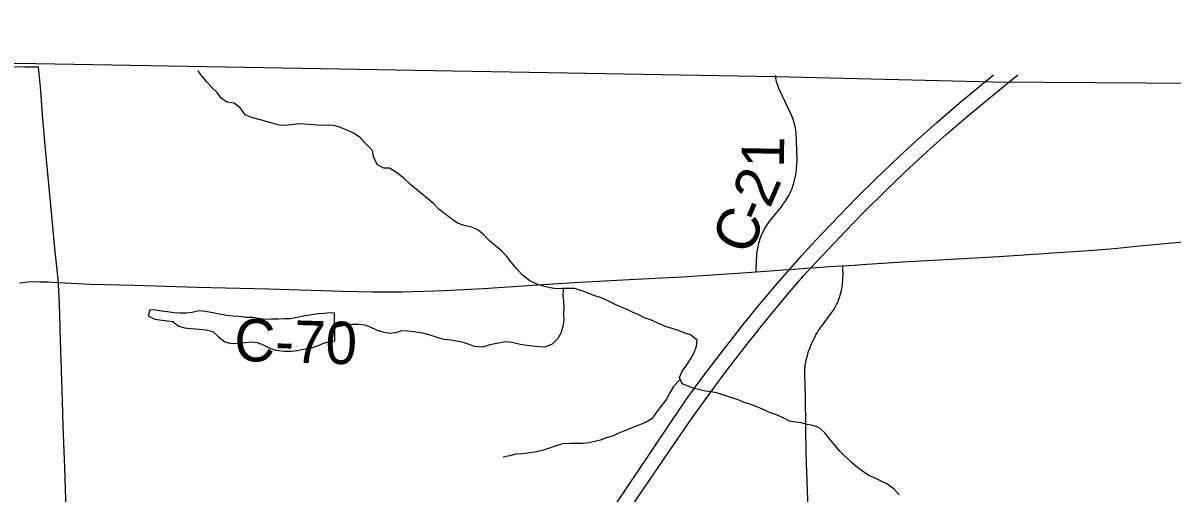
# Model space of a CAD drawing. Extents: x 1985906 to 2360102, y 891258 to 1222054.
# Drawn here: x 2091272 to 2099415, y 1086739 to 1090072 of the extents above; entities that cross this region are included whole.
import ezdxf

# ---------------------------------------------------------------- set-up
doc = ezdxf.new("R2010")
doc.units = 0
for name, color, linetype in [('GM_X_Adjacent_County', 7, 'Continuous'), ('GM_X_County', 7, 'Continuous'), ('GM_X_County_Road', 7, 'Continuous'), ('GM_X_County_Road_Text', 7, 'Continuous'), ('GM_X_Interstate_Route', 7, 'Continuous'), ('GM_X_Minor_Lake', 7, 'Continuous'), ('GM_X_Minor_River', 7, 'Continuous'), ('GM_X_Township', 7, 'Continuous')]:
    doc.layers.add(name, color=color, linetype=linetype)

msp = doc.modelspace()

# ---------------------------------------------------------------- linework, layer by layer
at = {"layer": 'GM_X_Adjacent_County'}
msp.add_lwpolyline([(2068676.9, 1090072), (2070831.7, 1090054.3), (2071379.5, 1090058.7), (2072191.8, 1090056.1), (2076166.2, 1089991.2), (2079512.8, 1089938.5), (2083902.6, 1089896.2), (2084803.1, 1089885.3), (2084867.6, 1089884.3), (2091363.3, 1089785.7), (2096607.4, 1089692.6), (2098147.4, 1089653.7), (2105015.1, 1089609.2), (2106583.4, 1089599.1), (2107472.4, 1089593.9), (2107997.4, 1089590.9), (2112770.4, 1089563.2), (2114136.9, 1089555.3), (2118148.3, 1089525.8), (2120135.8, 1089511.2), (2123152.1, 1089498.8), (2136278, 1089412.3)], dxfattribs=at)
at = {"layer": 'GM_X_County'}
msp.add_lwpolyline([(2071181.7, 1067473.1), (2071270.7, 1069576.7), (2071304.4, 1070159.8), (2071255.1, 1071443.9), (2071122.1, 1077956.3), (2071118.8, 1078116.2), (2071029.1, 1081481.6), (2070976.1, 1083467.6), (2070963.8, 1084056.1), (2070912.4, 1086526.5), (2070831.7, 1090054.3), (2071379.5, 1090058.7), (2072191.8, 1090056.1), (2076166.2, 1089991.2), (2079512.8, 1089938.5), (2083902.6, 1089896.2), (2084803.1, 1089885.3), (2084867.6, 1089884.3), (2091363.3, 1089785.7), (2096607.4, 1089692.6), (2098147.4, 1089653.7), (2105015.1, 1089609.2), (2106583.4, 1089599.1), (2107472.4, 1089593.9)], dxfattribs=at)
at = {"layer": 'GM_X_County_Road'}
for points in [[(2090974.2, 1089764.1), (2091284.7, 1089760.6), (2091382.8, 1089760)], [(2091523.1, 1088231), (2091497.8, 1088475), (2091480.7, 1088654.6), (2091437.2, 1089128.2), (2091413.9, 1089389.7), (2091396.6, 1089618.6), (2091382.8, 1089760)], [(2096468.1, 1088307.8), (2096468.7, 1088339.4), (2096469.3, 1088372.2), (2096470.4, 1088397.4), (2096471.9, 1088418.8), (2096473.4, 1088436.9), (2096474.9, 1088449.5), (2096476.9, 1088461.8), (2096481.2, 1088485.3), (2096483.8, 1088498.4), (2096487, 1088511.5), (2096493, 1088531.8), (2096496.7, 1088543.8), (2096500.7, 1088555.6), (2096505.3, 1088567.1), (2096510.2, 1088577.4), (2096520, 1088597.6), (2096532.5, 1088620), (2096546.4, 1088641.7), (2096559.9, 1088660.7), (2096572.9, 1088677.7), (2096651.7, 1088776.3), (2096662.4, 1088791), (2096673.1, 1088806.5), (2096680.1, 1088817.5), (2096688.4, 1088830.1), (2096699.3, 1088848.8), (2096709, 1088868.3), (2096716.7, 1088885.1), (2096722.3, 1088898.7), (2096730.4, 1088920.7), (2096734.9, 1088936.4), (2096739.7, 1088956.2), (2096745.9, 1088985.6), (2096750.4, 1089011), (2096753.6, 1089035.8), (2096756.3, 1089069.5), (2096757.2, 1089100.3), (2096754.5, 1089231.2), (2096750.4, 1089297.3), (2096745.9, 1089325.8), (2096741.8, 1089346.2), (2096733.6, 1089374.2), (2096727, 1089395.1), (2096716.1, 1089422.8), (2096702.5, 1089454.8), (2096631.5, 1089602), (2096620.8, 1089627.9), (2096614.8, 1089646.5), (2096612.2, 1089655.7), (2096609.5, 1089668.3), (2096608, 1089678.5), (2096606.2, 1089699)], [(2097081.1, 1088350), (2097161.1, 1088355), (2097252.7, 1088362.5), (2097547.4, 1088381), (2097891.4, 1088399.5), (2098186.2, 1088416), (2098857.3, 1088459.9), (2099004.1, 1088472.5), (2099183.5, 1088490.5), (2099674, 1088535.9)], [(2091523.1, 1088231), (2091749.1, 1088220.8), (2092060.5, 1088211.7), (2092503.4, 1088199.7), (2093011.8, 1088186.7), (2093536.4, 1088169.8), (2093749.5, 1088166.4), (2093962.4, 1088166.4), (2094257.2, 1088174.9), (2094535.2, 1088190.1), (2094846.3, 1088209.6), (2095174.7, 1088230.9), (2095566.9, 1088251.9), (2095943.7, 1088271.2), (2096335.6, 1088296.7), (2096468.1, 1088307.8)], [(2096468.1, 1088307.8), (2096663.9, 1088320.8), (2096703.7, 1088323.7), (2096854.6, 1088335), (2096926.4, 1088340.3), (2096985.2, 1088344.1), (2097081.1, 1088350)], [(2096841.9, 1086495.1), (2096822.7, 1087019.5), (2096820.2, 1087199.7), (2096816.2, 1087429.4), (2096812.7, 1087576.5), (2096813.8, 1087612.6), (2096815.9, 1087642.8), (2096819.7, 1087666.6), (2096824.5, 1087689.3), (2096830.6, 1087713.1), (2096837.3, 1087736.6), (2096849.3, 1087770.3), (2096859.8, 1087798.1), (2096870.5, 1087820.5), (2096880.1, 1087840), (2096891.3, 1087860.3), (2096901.5, 1087877.5), (2096910.6, 1087891.3), (2096924.2, 1087911.1), (2097002.3, 1088017), (2097014.6, 1088035.4), (2097028, 1088057.8), (2097037.3, 1088074.7), (2097045.6, 1088091.2), (2097052, 1088106.5), (2097058.2, 1088125.2), (2097065.8, 1088149.6), (2097071.8, 1088174.1), (2097076.2, 1088198.2), (2097079.8, 1088223.3), (2097081.9, 1088247.6), (2097083.3, 1088285.3), (2097081.7, 1088332), (2097081.1, 1088350)], [(2091248.3, 1088228.5), (2091273.8, 1088232.6), (2091304.8, 1088236.4), (2091339.2, 1088238.1), (2091397.3, 1088237.4), (2091450.3, 1088235.3), (2091523.1, 1088231)], [(2091711.6, 1083789.2), (2091710.6, 1083810.1), (2091691.3, 1084234.7), (2091681.6, 1084463.9), (2091664.2, 1084857), (2091654.5, 1085053.5), (2091642.8, 1085282.7), (2091633.6, 1085495.2), (2091631.1, 1085576.9), (2091618.4, 1085821.7), (2091609.3, 1086019.2), (2091593.1, 1086346.5), (2091576.9, 1086690.5), (2091569.2, 1086919.8), (2091557.7, 1087214.7), (2091551.2, 1087395), (2091538.3, 1087821.2), (2091531.5, 1088083.5), (2091524.5, 1088214), (2091523.1, 1088231)]]:
    msp.add_lwpolyline(points, dxfattribs=at)
at = {"layer": 'GM_X_Interstate_Route'}
for points in [[(2095413.6, 1086572.4), (2095706.5, 1087008.1), (2095865.2, 1087244.1), (2095979.2, 1087411), (2096018.2, 1087465.5), (2096047.6, 1087506.8), (2096127.6, 1087611.4), (2096206.6, 1087713.8), (2096367.7, 1087924.1), (2096480.7, 1088060.6), (2096607.6, 1088213.8), (2096703.7, 1088323.7), (2096790.7, 1088423.1), (2096890.3, 1088531.6), (2097047.9, 1088697.7), (2097184.7, 1088838.5), (2097313.1, 1088964.7), (2097479.1, 1089122.4), (2097599.4, 1089233.3), (2097745.9, 1089364), (2097906.5, 1089503.4), (2098148.7, 1089704)], [(2095591.6, 1086653.6), (2095887.9, 1087090.2), (2096009.8, 1087265.5), (2096143.2, 1087452.7), (2096241.1, 1087584.6), (2096402, 1087792.4), (2096469.2, 1087877.7), (2096509.7, 1087929.2), (2096701.6, 1088160.1), (2096805, 1088281.6), (2096854.6, 1088335), (2096941.4, 1088428.4), (2097100.3, 1088596.8), (2097228.5, 1088727.3), (2097380.4, 1088877.4), (2097522.3, 1089014.1), (2097678.7, 1089159.6), (2097813.4, 1089280), (2097962.9, 1089408.5), (2098114.5, 1089534.5), (2098322.7, 1089703.1)]]:
    msp.add_lwpolyline(points, dxfattribs=at)
at = {"layer": 'GM_X_Minor_Lake'}
msp.add_line((2093481.4, 1087818.2), (2093480.2, 1088015), dxfattribs=at)
msp.add_lwpolyline([(2093480.2, 1088015), (2093450.1, 1088017.5), (2093409.9, 1088012), (2093365.6, 1088008.5), (2093317.3, 1088003.2), (2093259, 1087993.9), (2093214.6, 1087982.4), (2093168.3, 1087975.1), (2093126.1, 1087973.6), (2093081.9, 1087972.2), (2093031.7, 1087970.9), (2092985.5, 1087969.5), (2092941.4, 1087976.1), (2092899.3, 1087982.7), (2092857.1, 1087983.2), (2092803, 1087990), (2092760.9, 1087992.6), (2092714.7, 1087997.2), (2092628.6, 1088014.4), (2092564.5, 1088025.3), (2092518.4, 1088030), (2092470, 1088018.6), (2092427.8, 1088013.1), (2092385.6, 1088013.7), (2092341.4, 1088016.3), (2092295.4, 1088022.9), (2092253.3, 1088029.5), (2092213.2, 1088036.1), (2092171, 1088036.7), (2092158.4, 1087994.7), (2092206.2, 1087971.9), (2092294.4, 1087958.7), (2092334.5, 1087954.1), (2092376.2, 1087921.4), (2092416.3, 1087910.9), (2092460.4, 1087906.2), (2092520.5, 1087901.4), (2092570.7, 1087896.7), (2092616.7, 1087884.1), (2092658.4, 1087847.3), (2092702, 1087810.6), (2092748.1, 1087799.9), (2092796.3, 1087801.3), (2092846.6, 1087806.7), (2092892.8, 1087810.1), (2092932.9, 1087805.5), (2092974.8, 1087788.9), (2093016.7, 1087768.2), (2093062.7, 1087751.5), (2093122.8, 1087744.7), (2093173, 1087744), (2093217.3, 1087749.4), (2093259.6, 1087758.9), (2093309.9, 1087766.3), (2093358.4, 1087783.7), (2093400.8, 1087801.2), (2093441.1, 1087812.7), (2093481.4, 1087818.2)], dxfattribs=at)
at = {"layer": 'GM_X_Minor_River'}
for points in [[(2094221.8, 1088750.2), (2094180.2, 1088790.9), (2094140.5, 1088825.6), (2094021.4, 1088923.6), (2093969.9, 1088970.4), (2093922.3, 1089009.2), (2093870.5, 1089042.1), (2093830.3, 1089042.6), (2093784.5, 1089065.3), (2093759.1, 1089115.9), (2093749.8, 1089168.2), (2093700.3, 1089217.1), (2093660.7, 1089259.8), (2093615, 1089290.5), (2093573.1, 1089309.2), (2093515.2, 1089332), (2093475.2, 1089344.6), (2093435, 1089347.2), (2093390.8, 1089345.8), (2093332.7, 1089350.5), (2093270.5, 1089355.4), (2093230.3, 1089355.9), (2093176, 1089350.6), (2093131.7, 1089345.2), (2093087.6, 1089347.8), (2093037.6, 1089360.5), (2092995.6, 1089373.1), (2092955.6, 1089385.7), (2092891.5, 1089400.7), (2092845.6, 1089421.4), (2092814.2, 1089468), (2092768.5, 1089502.7), (2092716.4, 1089511.5), (2092676.6, 1089538.1), (2092649.1, 1089578.6), (2092609.4, 1089613.3), (2092571.9, 1089658), (2092538.3, 1089698.6), (2092512.8, 1089731.8)], [(2097480.5, 1086726.3), (2097444.9, 1086766.9), (2097399.2, 1086801.7), (2097353.3, 1086822.4), (2097311.5, 1086845), (2097271.5, 1086861.6), (2097229.7, 1086886.3), (2097186, 1086921), (2097140.4, 1086957.8), (2097061.1, 1087035.1), (2097023.6, 1087079.8), (2096988.1, 1087122.5), (2096954.6, 1087165.1), (2096912.9, 1087203.8), (2096869, 1087218.5), (2096828.9, 1087225), (2096786.9, 1087237.6), (2096746.8, 1087242.2), (2096704.7, 1087248.8), (2096662.8, 1087269.4), (2096610.9, 1087292.2), (2096563, 1087310.9), (2096513.1, 1087333.7), (2096467.2, 1087352.4), (2096423.3, 1087369), (2096383.2, 1087379.6), (2096339.3, 1087400.3), (2096281.4, 1087419.1), (2096239.4, 1087431.8), (2096195.4, 1087446.4), (2096149.4, 1087457.1), (2096109.3, 1087461.6), (2096069.2, 1087470.2), (2096029.2, 1087480.8), (2095985.3, 1087497.4), (2095943.3, 1087514.1), (2095923.9, 1087558.5), (2095942.6, 1087602.4), (2095975.4, 1087648.2), (2096006.2, 1087696), (2096028.8, 1087735.8), (2096045.5, 1087777.8), (2096050.2, 1087823.9), (2096002.5, 1087860.7), (2095962.5, 1087871.3), (2095916.6, 1087892), (2095872.6, 1087904.6), (2095824.6, 1087919.3), (2095770.7, 1087942.1), (2095724.9, 1087964.8), (2095676.9, 1087981.5), (2095637, 1088002.2), (2095597.1, 1088018.8), (2095553.2, 1088039.4), (2095511.3, 1088056.1), (2095469.4, 1088074.7), (2095415.5, 1088101.5), (2095371.6, 1088122.2), (2095323.6, 1088136.9), (2095281.7, 1088153.5), (2095235.8, 1088172.2), (2095179.8, 1088189), (2095137.6, 1088189.6), (2095093.4, 1088188.2), (2095051.2, 1088186.8), (2095007.1, 1088193.4), (2094965.1, 1088204), (2094913.1, 1088220.7), (2094863.2, 1088243.5), (2094813.6, 1088282.3), (2094770.1, 1088331.1), (2094732.6, 1088375.8), (2094701, 1088416.4), (2094663.5, 1088457), (2094619.8, 1088491.8), (2094578.1, 1088526.5), (2094538.5, 1088569.2), (2094498.8, 1088601.8), (2094453, 1088624.6), (2094398.9, 1088635.3), (2094350.9, 1088652), (2094309.2, 1088682.7), (2094221.8, 1088750.2)], [(2095106.2, 1088188.6), (2095099.3, 1088182.1), (2095098.7, 1088139.9), (2095102.1, 1088097.7), (2095105.6, 1088057.5), (2095102.9, 1088007.3), (2095104.2, 1087963.1), (2095097.6, 1087923), (2095086.9, 1087877), (2095062.2, 1087835.1), (2095021.5, 1087793.5), (2094973, 1087774.1), (2094928.8, 1087774.7), (2094858.6, 1087781.6), (2094796.5, 1087792.5), (2094738.5, 1087807.3), (2094696.4, 1087811.9), (2094642, 1087802.6), (2094579.6, 1087789.4), (2094529.1, 1087774), (2094472.9, 1087776.8), (2094393, 1087806), (2094345, 1087816.6), (2094304.9, 1087823.2), (2094256.8, 1087827.9), (2094214.7, 1087838.5), (2094156.8, 1087857.3), (2094106.8, 1087872.1), (2094040.6, 1087881), (2094000.5, 1087887.6), (2093956.4, 1087888.1), (2093912, 1087874.7), (2093867.7, 1087869.3), (2093823.7, 1087879.9), (2093783.7, 1087890.5), (2093739.8, 1087913.1), (2093693.9, 1087929.8), (2093651.8, 1087934.4), (2093605.6, 1087935), (2093563.3, 1087929.6), (2093480.8, 1087913.6)], [(2095931.2, 1087541.7), (2095923.6, 1087538.4), (2095882.8, 1087494.8), (2095856, 1087448.9), (2095831.3, 1087405.1), (2095800.6, 1087365.3), (2095761.7, 1087311.6), (2095728.9, 1087265.9), (2095684.3, 1087238.4), (2095635.8, 1087220.9), (2095593.4, 1087203.4), (2095542.9, 1087182), (2095494.4, 1087162.6), (2095450, 1087143.1), (2095405.6, 1087129.6), (2095365.2, 1087114.1), (2095284.6, 1087095.1), (2095240.3, 1087089.7), (2095154, 1087090.8), (2095095.7, 1087087.6), (2095051.3, 1087074.1), (2094996.8, 1087054.8), (2094950.4, 1087041.3), (2094900, 1087028), (2094849.7, 1087020.6), (2094809.5, 1087017.1), (2094765.2, 1087013.7), (2094720.9, 1087002.3), (2094674.6, 1086992.8)]]:
    msp.add_lwpolyline(points, dxfattribs=at)
at = {"layer": 'GM_X_Township'}
msp.add_lwpolyline([(2071181.7, 1067473.1), (2071270.7, 1069576.7), (2071304.4, 1070159.8), (2071255.1, 1071443.9), (2071122.1, 1077956.3), (2071118.8, 1078116.2), (2071029.1, 1081481.6), (2070976.1, 1083467.6), (2070963.8, 1084056.1), (2070912.4, 1086526.5), (2070831.7, 1090054.3), (2071379.5, 1090058.7), (2072191.8, 1090056.1), (2076166.2, 1089991.2), (2079512.8, 1089938.5), (2083902.6, 1089896.2), (2084803.1, 1089885.3), (2084867.6, 1089884.3), (2091363.3, 1089785.7), (2096607.4, 1089692.6), (2098147.4, 1089653.7), (2105015.1, 1089609.2), (2106583.4, 1089599.1), (2107472.4, 1089593.9)], dxfattribs=at)

# ---------------------------------------------------------------- texts
at = {"layer": 'GM_X_County_Road_Text'}
for s, rotation, p in [('1', 88.91076, (2096663.1, 1089042.5)), ('2', 66.72817, (2096564.1, 1088750.9)), ('-', 66.70585, (2096515.7, 1088638.6)), ('C', 66.70528, (2096419, 1088414)), ('C-70', 358.28535, (2092766.1, 1087676.3))]:
    msp.add_text(s, height=300, rotation=rotation, dxfattribs=at).set_placement(p)

doc.saveas('drawing.dxf')
